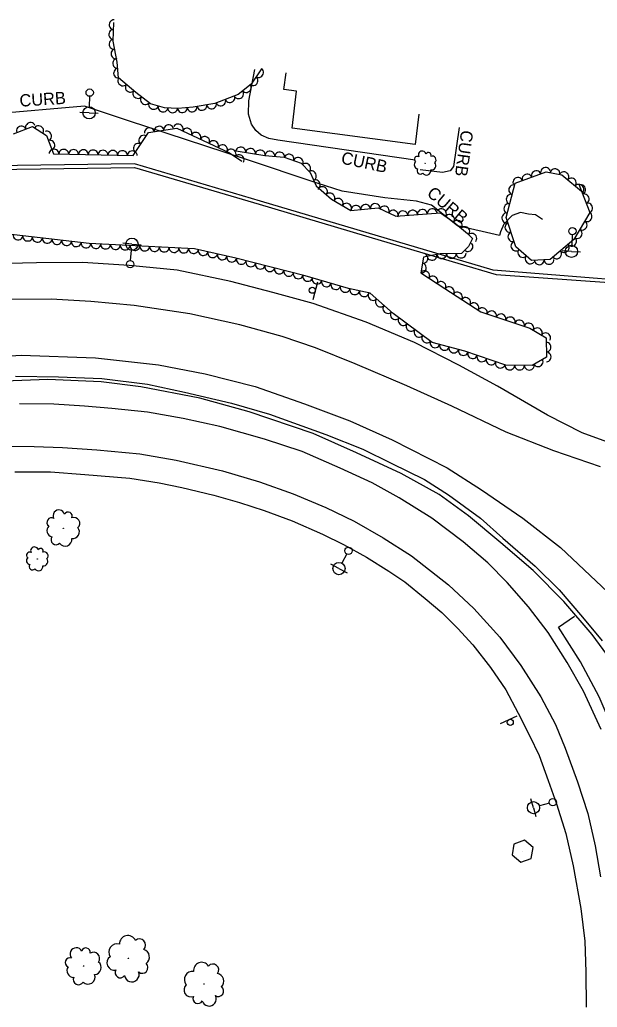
# Model space of a CAD drawing. Extents: x 1722896 to 1754269, y 648279 to 666297.
# Drawn here: x 1730120.8 to 1730356.9, y 652833.1 to 653237 of the extents above; entities that cross this region are included whole.
import ezdxf

# ---------------------------------------------------------------- set-up
doc = ezdxf.new("R2010")
doc.units = 0
for name, color, linetype in [('DESIGN - CENTERLINE - Proposed Text', 7, 'Continuous'), ('DESIGN - PUBLIC HEARING - Shapes', 7, 'Continuous'), ('DESIGN - SCRATCH - User 1', 7, 'Continuous'), ('SURVEY - CENTERLINE - Preliminary Text', 7, 'Continuous'), ('SURVEY - DTM - Breaklines', 7, 'Continuous'), ('SURVEY - VEGETATION - Features with Text', 7, 'Continuous')]:
    doc.layers.add(name, color=color, linetype=linetype)

msp = doc.modelspace()

# ---------------------------------------------------------------- linework, layer by layer
at = {"layer": 'DESIGN - CENTERLINE - Proposed Text'}
msp.add_lwpolyline([(1730283.9, 653198.41), (1730282.4, 653185.94), (1730232.09, 653192.68), (1730233.92, 653207.81), (1730228.74, 653208.47), (1730229.66, 653215.3)], dxfattribs=at)
at = {"layer": 'DESIGN - PUBLIC HEARING - Shapes'}
for p, q in [((1730242.52, 653129.68), (1730240.57, 653122.44)), ((1730317.35, 652949.16), (1730324.18, 652952.28)), ((1730326.34, 652896.92), (1730326.34, 652896.92))]:
    msp.add_line(p, q, dxfattribs=at)
msp.add_lwpolyline([(1730327.16, 652901.46), (1730322.82, 652899.88), (1730322.07, 652895.42), (1730325.62, 652892.42), (1730329.85, 652893.95), (1730330.72, 652898.46), (1730327.16, 652901.46)], dxfattribs=at)
for centre in [(1730240.35, 653126.35), (1730321.3, 652949.62)]:
    msp.add_circle(centre, 1.25, dxfattribs=at)
at = {"layer": 'DESIGN - SCRATCH - User 1'}
for points in [[(1730402.95, 653127.46), (1730314.28, 653134.59), (1730219.17, 653162.83), (1730167.73, 653178.08), (1730100.62, 653177.14), (1730014.99, 653177.64), (1729990.41, 653163.02), (1729903.69, 653112.98), (1729836.86, 653073.47), (1729767.22, 653033.19), (1729728.41, 653010.36), (1729689.91, 652988.22), (1729640.73, 652959.93), (1729615.49, 652945.23), (1729574.28, 652921.03), (1729503.17, 652915.44), (1729423.74, 652908.46), (1729362.64, 652922.7), (1729266.32, 652944.1)], [(1729325.44, 652929.93), (1729423.21, 652907.47), (1729447.01, 652910.13), (1729515.48, 652915.11), (1729574.72, 652919.93), (1729618.03, 652944.86), (1729690.89, 652987.57), (1729742.07, 653016.84), (1729803.78, 653052.91), (1729873.89, 653094.15), (1729936.09, 653129.87), (1729994.48, 653163.92), (1730014.5, 653175.61), (1730021, 653175.83), (1730100.23, 653175.61), (1730167.67, 653176.58), (1730218.67, 653161.51), (1730268.57, 653146.66), (1730315.51, 653132.74), (1730411.72, 653125.99)], [(1730366.41, 652969.79), (1730354.76, 652985.59), (1730343.19, 652999.11), (1730330.64, 653011.73), (1730317.44, 653023.01), (1730304.25, 653034.13), (1730292.3, 653042.84), (1730276.74, 653051.47), (1730258.41, 653059.93), (1730240.77, 653067.82), (1730214.56, 653076.61), (1730194.35, 653082.17), (1730170.35, 653086.81), (1730154.02, 653088.91), (1730132.26, 653089.87), (1730107.39, 653088.91)], [(1730119.13, 653091.22), (1730136.63, 653090.93), (1730154.29, 653090.32), (1730173.04, 653087.97), (1730188.08, 653084.74), (1730207.36, 653080.17), (1730222.93, 653075.74), (1730245.87, 653067.31), (1730261.08, 653061.36), (1730272.61, 653055.67), (1730286.27, 653048.89), (1730296.11, 653042.67), (1730309.2, 653033.19), (1730318.3, 653024.97), (1730331.43, 653013.52), (1730341.32, 653003.82), (1730350.86, 652992.64), (1730358.86, 652982.97)]]:
    msp.add_lwpolyline(points, dxfattribs=at)
at = {"layer": 'SURVEY - CENTERLINE - Preliminary Text'}
for points in [[(1730282.38, 653179.5), (1730226.33, 653187.75), (1730222.67, 653188.47), (1730219.53, 653189.8), (1730217.3, 653191.68), (1730215.59, 653194.28), (1730214.31, 653198.35), (1730214.45, 653203.77), (1730216.91, 653216.66)], [(1730334.42, 653155.33), (1730331.59, 653157.18), (1730328.71, 653157.54), (1730325.51, 653158.14), (1730322.08, 653156.87), (1730318.64, 653153.4), (1730317.35, 653150.25), (1730316.85, 653148.74), (1730299.73, 653152.7), (1730289.09, 653161.17), (1730283.02, 653162.74), (1730269.99, 653164.21), (1730252.62, 653166.83), (1730242.41, 653170.2), (1730212.73, 653180.1), (1730165.26, 653195.66), (1730147.28, 653201.62), (1730109.6, 653198.37)], [(1730300.44, 653192.9), (1730298.15, 653177), (1730296.79, 653175.18), (1730293.64, 653174.55), (1730284.41, 653175.61)], [(1730362.3, 653063.75), (1730350.72, 653067.99), (1730336.54, 653075.2), (1730316.12, 653087.14), (1730300.23, 653095.7), (1730282.19, 653104.99), (1730262.41, 653113.24), (1730240.77, 653120.96), (1730224.26, 653125.41), (1730207.04, 653129.98), (1730185.21, 653134.51), (1730165.59, 653136.54), (1730146.46, 653137.7), (1730127.64, 653137.63), (1730110.29, 653137.15), (1730091.34, 653135.54), (1730070.47, 653132.32), (1730041.15, 653126.24), (1730013.26, 653117.4), (1730002.02, 653113.35), (1729982.83, 653105.36), (1729949.74, 653089.2), (1729927.16, 653076.55), (1729908.44, 653063.57)], [(1730358.16, 653054.2), (1730339.15, 653060.64), (1730319.68, 653068.38), (1730297.39, 653078.9), (1730279, 653087.28), (1730257.88, 653096.31), (1730241.76, 653102.8), (1730228.1, 653107.48), (1730210.79, 653112.21), (1730190.38, 653116.67), (1730167.57, 653120.13), (1730149.84, 653121.73), (1730133.67, 653122.7), (1730114.18, 653122.59)], [(1729888.56, 653004.56), (1729919.72, 653030.04), (1729941.02, 653045.48), (1729956.17, 653054.97), (1729974.82, 653064.62), (1729990.25, 653071.93), (1730009.76, 653079.68), (1730029.07, 653085.99), (1730048.47, 653091.06), (1730071.06, 653095.55), (1730094.55, 653098.19), (1730121.45, 653099.82), (1730151.73, 653098.67), (1730177.58, 653095.84), (1730196.61, 653092.11), (1730216.98, 653086.98), (1730237.21, 653079.95), (1730255.71, 653072.97), (1730273, 653065.23), (1730295.5, 653053.66), (1730309.55, 653044.72), (1730326.38, 653033.21), (1730341.89, 653021.08), (1730361.12, 653002.94)], [(1730358.4, 652946.72), (1730351.26, 652962.4), (1730344.58, 652974.1), (1730336.75, 652986.32), (1730328.74, 652996.92), (1730319.98, 653006.83), (1730312.09, 653014.84), (1730302.03, 653023.42), (1730289.3, 653033.12), (1730275.96, 653041.4), (1730264.83, 653047.55), (1730251.71, 653053.64), (1730236.29, 653060.4), (1730220.87, 653065.46), (1730202.6, 653070.59), (1730187.58, 653073.85), (1730173.06, 653076.55), (1730158.47, 653077.98), (1730147.22, 653078.89), (1730134.71, 653079.73), (1730120.71, 653079.96)], [(1730115.03, 653062.53), (1730126.73, 653062.44), (1730138.22, 653062), (1730152.35, 653061.09), (1730169.93, 653059.43), (1730184.76, 653056.93), (1730203.66, 653052.56), (1730218.79, 653048.05), (1730232.61, 653043.05), (1730245.86, 653037.57), (1730257.53, 653031.89), (1730269.42, 653025.1), (1730280.95, 653017.79), (1730296.08, 653005.84), (1730306.48, 652996.13), (1730317.03, 652984.41), (1730325.61, 652972.9), (1730333.81, 652960.07), (1730339.83, 652948.74), (1730343.79, 652939.04), (1730348.85, 652925.25), (1730353.04, 652912.41), (1730355.96, 652899.17), (1730358.17, 652886.45)], [(1730118.85, 653052.08), (1730133.38, 653052.05), (1730147.4, 653050.95), (1730165.81, 653049.55), (1730177.8, 653047.58), (1730187.05, 653045.62), (1730200.17, 653042.5), (1730210.66, 653039.53), (1730220.65, 653036.31), (1730232.19, 653032.11), (1730244.59, 653026.64), (1730253.18, 653022.41), (1730262.57, 653017.19), (1730271.65, 653011.47), (1730278.22, 653007.08), (1730286.57, 653000.24), (1730293.39, 652994.57), (1730299.9, 652988.04), (1730305.96, 652981.36), (1730313.2, 652972.03), (1730319.45, 652962.94), (1730324.59, 652953.35), (1730329.19, 652944.28), (1730333.18, 652936.03), (1730336.77, 652925.9), (1730340.18, 652916.36), (1730343.99, 652904.24), (1730347, 652891.01), (1730350.1, 652873.48), (1730351.75, 652860.1), (1730352.15, 652847.44), (1730352.29, 652833.11)], [(1730381.56, 652863.88), (1730381.35, 652877.1), (1730379.56, 652892.58), (1730376.23, 652909.15), (1730372.89, 652920.25), (1730367.91, 652934.36), (1730362.92, 652947.62), (1730357.64, 652960.09), (1730349.95, 652974.39), (1730340.97, 652988.6), (1730347.52, 652993.13)]]:
    msp.add_lwpolyline(points, dxfattribs=at)
at = {"layer": 'SURVEY - DTM - Breaklines'}
for p, q in [((1730149.35, 653205.67), (1730149.23, 653201.42)), ((1730149.15, 653198.93), (1730145.4, 653199.04)), ((1730149.15, 653198.93), (1730152.9, 653198.81)), ((1730346.63, 653149), (1730346.43, 653144.75)), ((1730166.68, 653145.22), (1730162.95, 653145.56)), ((1730166.68, 653145.22), (1730170.42, 653144.87)), ((1730166.06, 653138.5), (1730166.45, 653142.73)), ((1730346.31, 653142.26), (1730342.56, 653142.43)), ((1730346.31, 653142.26), (1730350.05, 653142.08)), ((1730254.46, 653018.49), (1730252.46, 653014.74)), ((1730251.29, 653012.53), (1730247.98, 653014.3)), ((1730251.29, 653012.53), (1730254.6, 653010.77)), ((1730330.79, 652914.74), (1730329.77, 652918.35)), ((1730330.79, 652914.74), (1730331.82, 652911.13)), ((1730337.28, 652916.59), (1730333.2, 652915.43))]:
    msp.add_line(p, q, dxfattribs=at)
for centre, radius in [((1730149.39, 653207.17), 1.5), ((1730149.15, 653198.93), 2.5), ((1730346.7, 653150.5), 1.5), ((1730166.68, 653145.22), 2.5), ((1730346.31, 653142.26), 2.5), ((1730165.92, 653137), 1.5), ((1730255.17, 653019.82), 1.5), ((1730251.29, 653012.53), 2.5), ((1730338.73, 652917), 1.5), ((1730330.79, 652914.74), 2.5)]:
    msp.add_circle(centre, radius, dxfattribs=at)
at = {"layer": 'SURVEY - VEGETATION - Features with Text'}
for points in [[(1730219.62, 653216.97), (1730215.36, 653210.7), (1730210.05, 653206.38), (1730200.56, 653202.68), (1730191.71, 653201.27), (1730185.44, 653200.74), (1730180.02, 653200.98), (1730174.26, 653202.58), (1730168.3, 653207.29), (1730161.23, 653213.27), (1730160.65, 653219.65), (1730159, 653228.19), (1730159.28, 653235.83)], [(1730118.21, 653190.35), (1730126.01, 653193.35), (1730131.79, 653189.69), (1730134.58, 653182.18), (1730167.16, 653181.45), (1730173.5, 653190.89), (1730185.07, 653192.65), (1730206.52, 653182.61), (1730211.61, 653179.15)], [(1730209.2, 653183.31), (1730221.01, 653181.51), (1730228.92, 653180.79), (1730235.81, 653178.32), (1730239.53, 653174.49), (1730242, 653169), (1730248.23, 653163.63), (1730256.15, 653159), (1730267.3, 653160.01), (1730274.59, 653156.69), (1730292.75, 653158.06), (1730298.25, 653154.23), (1730303.85, 653149.51), (1730305.83, 653147.49), (1730304.21, 653144.29), (1730301.43, 653141.44), (1730292.6, 653141.2), (1730285.78, 653139.82), (1730284.74, 653133.46), (1730294.57, 653127.03), (1730309.21, 653117.49), (1730329.3, 653110.89), (1730335.97, 653106.91), (1730336.11, 653098.99), (1730330.26, 653095.61), (1730319.48, 653095.66), (1730302.8, 653101.39), (1730289.43, 653105.05), (1730273.42, 653116.87), (1730264.05, 653125.12), (1730255.16, 653127.01), (1730237.5, 653132.23), (1730209.09, 653139.42), (1730192.26, 653143.26), (1730149.2, 653145.45), (1730101.95, 653150.95)], [(1730349.49, 653169.37), (1730353.77, 653158.1), (1730347.35, 653147.06), (1730337.67, 653138.9), (1730330.04, 653138.54), (1730323.6, 653144.08), (1730319.66, 653156.17), (1730323.28, 653170.2), (1730336, 653174.77), (1730342.39, 653173.6), (1730351.24, 653166.21)]]:
    msp.add_lwpolyline(points, dxfattribs=at)
for centre, radius in [((1730286.49, 653178.31), 0.0556), ((1730138.58, 653029.01), 0.084), ((1730127.96, 653016.43), 0.0552), ((1730146.87, 652850.01), 0.0889), ((1730165.24, 652853.13), 0.106), ((1730196.09, 652842.66), 0.101)]:
    msp.add_circle(centre, radius, dxfattribs=at)
for centre, radius, start, end in [((1730283.29, 653179.92), 1.21, 57.5065, 234.8257), ((1730285.34, 653181.7), 1.59, 14.8879, 208.3075), ((1730287.86, 653181.62), 1.09, 334.8672, 153.6128), ((1730289.38, 653179.65), 1.59, 312.751, 109.5399), ((1730283.76, 653177.68), 1.71, 132.7936, 259.6392), ((1730289.06, 653177.34), 1.82, 261.8038, 39.328), ((1730284.51, 653175.19), 1.33, 142.9525, 317.9528), ((1730287.02, 653175.27), 1.8, 212.6996, 8.5381), ((1730136.83, 653034.12), 2.4, 14.8898, 208.3095), ((1730140.63, 653034), 1.65, 334.8691, 153.6148), ((1730133.74, 653031.44), 1.83, 57.5085, 234.8276), ((1730142.94, 653031.03), 2.41, 312.753, 109.5419), ((1730134.44, 653028.05), 2.59, 132.7956, 259.6412), ((1730142.45, 653027.53), 2.74, 261.8057, 39.33), ((1730135.58, 653024.29), 2.01, 142.9545, 317.9547), ((1730139.37, 653024.41), 2.72, 212.7016, 8.54), ((1730126.82, 653019.79), 1.58, 14.8917, 208.3114), ((1730129.31, 653019.71), 1.09, 334.8711, 153.6167), ((1730130.83, 653017.76), 1.58, 312.7549, 109.5438), ((1730125.25, 653015.8), 1.7, 132.7975, 259.6431), ((1730124.78, 653018.03), 1.2, 57.5104, 234.8296), ((1730130.51, 653015.46), 1.8, 261.8076, 39.3319), ((1730125.99, 653013.33), 1.32, 142.9564, 317.9566), ((1730128.48, 653013.41), 1.79, 212.7035, 8.542), ((1730165, 652858.99), 3.43, 25.3241, 181.1626), ((1730160.65, 652855.6), 3.45, 74.4283, 211.9525), ((1730169.74, 652858.54), 2.53, 315.577, 130.5773), ((1730143.92, 652854.91), 2.54, 27.0952, 220.5149), ((1730147.88, 652855.64), 1.75, 347.0746, 165.8202), ((1730150.92, 652853.08), 2.55, 324.9584, 121.7473), ((1730159.48, 652851.31), 3.03, 125.3755, 282.1645), ((1730170.55, 652853.67), 3.26, 305.4181, 72.2638), ((1730141.32, 652851.44), 1.93, 69.7139, 247.0331), ((1730142.81, 652848.09), 2.74, 145.001, 271.8466), ((1730151.21, 652849.35), 2.9, 274.0112, 51.5354), ((1730170.89, 652849.32), 2.3, 230.131, 47.4502), ((1730195.14, 652848.2), 3.29, 32.7006, 188.5391), ((1730199.71, 652848.36), 2.42, 322.9535, 137.9538), ((1730148.71, 652845.44), 2.88, 224.907, 20.7455), ((1730161.87, 652847.24), 2.08, 147.4917, 326.2373), ((1730166.59, 652846.48), 3.02, 187.5124, 20.9321), ((1730191.42, 652844.44), 3.31, 81.8048, 219.329), ((1730201.08, 652843.82), 3.13, 312.7946, 79.6403), ((1730144.83, 652844.46), 2.13, 155.1599, 330.1602), ((1730190.83, 652840.22), 2.9, 132.7521, 289.541), ((1730198.2, 652836.49), 2.9, 194.8889, 28.3086), ((1730201.93, 652839.73), 2.21, 237.5076, 54.8267), ((1730193.61, 652836.63), 1.99, 154.8682, 333.6139)]:
    msp.add_arc(centre, radius, start, end, dxfattribs=at)
for centre, major_axis in [((1730159.25, 653234.95), (0.08, 2)), ((1730159.1, 653230.95), (0.08, 2)), ((1730159.23, 653226.98), (-0.38, 1.96)), ((1730159.99, 653223.05), (-0.38, 1.96)), ((1730160.7, 653219.11), (-0.18, 1.99)), ((1730161.06, 653215.13), (-0.18, 1.99)), ((1730162.86, 653211.89), (-1.53, 1.29)), ((1730216.25, 653212.01), (-1.12, -1.65)), ((1730218.5, 653215.32), (-1.12, -1.65)), ((1730165.91, 653209.31), (-1.53, 1.29)), ((1730213.49, 653209.17), (-1.55, -1.26)), ((1730168.99, 653206.75), (-1.57, 1.24)), ((1730172.12, 653204.27), (-1.57, 1.24)), ((1730206.72, 653205.08), (-1.86, -0.73)), ((1730210.38, 653206.65), (-1.55, -1.26)), ((1730175.48, 653202.24), (-1.93, 0.53)), ((1730179.34, 653201.17), (-1.93, 0.53)), ((1730187.3, 653200.9), (-1.99, -0.17)), ((1730191.29, 653201.23), (-1.99, -0.17)), ((1730195.24, 653201.83), (-1.97, -0.32)), ((1730199.19, 653202.46), (-1.97, -0.32)), ((1730203, 653203.63), (-1.86, -0.73)), ((1730183.31, 653200.84), (-2, 0.09)), ((1730121.42, 653191.59), (1.87, 0.72)), ((1730125.16, 653193.03), (1.87, 0.72)), ((1730128.61, 653191.7), (1.69, -1.07)), ((1730173.77, 653190.93), (1.98, 0.3)), ((1730177.73, 653191.53), (1.98, 0.3)), ((1730181.68, 653192.14), (1.98, 0.3)), ((1730185.59, 653192.41), (1.81, -0.85)), ((1730131.87, 653189.46), (0.7, -1.87)), ((1730171.42, 653187.8), (1.11, 1.66)), ((1730189.21, 653190.72), (1.81, -0.85)), ((1730192.83, 653189.02), (1.81, -0.85)), ((1730196.46, 653187.32), (1.81, -0.85)), ((1730133.27, 653185.71), (0.7, -1.87)), ((1730169.19, 653184.48), (1.11, 1.66)), ((1730200.08, 653185.63), (1.81, -0.85)), ((1730203.7, 653183.93), (1.81, -0.85)), ((1730211.17, 653183.01), (1.98, -0.3)), ((1730134.81, 653182.18), (2, -0.04)), ((1730138.81, 653182.09), (2, -0.04)), ((1730142.81, 653182), (2, -0.04)), ((1730146.81, 653181.91), (2, -0.04)), ((1730150.81, 653181.82), (2, -0.04)), ((1730154.81, 653181.73), (2, -0.04)), ((1730158.81, 653181.64), (2, -0.04)), ((1730162.81, 653181.55), (2, -0.04)), ((1730166.8, 653181.46), (2, -0.04)), ((1730207.25, 653182.12), (1.65, -1.13)), ((1730210.56, 653179.86), (1.65, -1.13)), ((1730215.13, 653182.41), (1.98, -0.3)), ((1730219.08, 653181.81), (1.98, -0.3)), ((1730223.05, 653181.33), (1.99, -0.18)), ((1730227.04, 653180.96), (1.99, -0.18)), ((1730230.91, 653180.08), (1.88, -0.67)), ((1730234.67, 653178.73), (1.88, -0.67)), ((1730237.76, 653176.32), (1.39, -1.43)), ((1730335.68, 653174.66), (1.88, 0.68)), ((1730240.13, 653173.17), (0.82, -1.82)), ((1730324.38, 653170.6), (1.88, 0.68)), ((1730328.15, 653171.95), (1.88, 0.68)), ((1730331.91, 653173.3), (1.88, 0.68)), ((1730339.6, 653174.11), (1.97, -0.36)), ((1730343.28, 653172.86), (1.54, -1.28)), ((1730241.76, 653169.52), (0.82, -1.82)), ((1730244.6, 653166.76), (1.52, -1.31)), ((1730322.57, 653167.47), (0.5, 1.94)), ((1730346.35, 653170.29), (1.54, -1.28)), ((1730349.42, 653167.73), (1.54, -1.28)), ((1730350.2, 653167.5), (0.71, -1.87)), ((1730247.63, 653164.15), (1.52, -1.31)), ((1730321.57, 653163.59), (0.5, 1.94)), ((1730351.62, 653163.76), (0.71, -1.87)), ((1730251, 653162.02), (1.73, -1.01)), ((1730254.45, 653160), (1.73, -1.01)), ((1730258.17, 653159.18), (1.99, 0.18)), ((1730262.15, 653159.54), (1.99, 0.18)), ((1730266.14, 653159.9), (1.99, 0.18)), ((1730269.88, 653158.83), (1.82, -0.83)), ((1730320.58, 653159.72), (0.5, 1.94)), ((1730353.04, 653160.02), (0.71, -1.87)), ((1730273.52, 653157.18), (1.82, -0.83)), ((1730277.41, 653156.9), (1.99, 0.15)), ((1730281.4, 653157.2), (1.99, 0.15)), ((1730285.38, 653157.51), (1.99, 0.15)), ((1730289.37, 653157.81), (1.99, 0.15)), ((1730293.25, 653157.71), (1.64, -1.14)), ((1730296.54, 653155.43), (1.64, -1.14)), ((1730319.77, 653155.85), (-0.62, 1.9)), ((1730352.79, 653156.42), (-1, -1.73)), ((1730299.71, 653153), (1.53, -1.29)), ((1730302.77, 653150.42), (1.53, -1.29)), ((1730321.01, 653152.05), (-0.62, 1.9)), ((1730350.78, 653152.96), (-1, -1.73)), ((1730120.1, 653148.83), (-1.99, 0.23)), ((1730124.07, 653148.37), (-1.99, 0.23)), ((1730305.66, 653147.66), (1.4, -1.43)), ((1730322.24, 653148.24), (-0.62, 1.9)), ((1730348.77, 653149.5), (-1, -1.73)), ((1730128.05, 653147.91), (-1.99, 0.23)), ((1730132.02, 653147.45), (-1.99, 0.23)), ((1730135.99, 653146.98), (-1.99, 0.23)), ((1730139.97, 653146.52), (-1.99, 0.23)), ((1730143.94, 653146.06), (-1.99, 0.23)), ((1730147.91, 653145.6), (-1.99, 0.23)), ((1730151.9, 653145.31), (-2, 0.1)), ((1730155.9, 653145.11), (-2, 0.1)), ((1730159.89, 653144.9), (-2, 0.1)), ((1730163.89, 653144.7), (-2, 0.1)), ((1730167.88, 653144.5), (-2, 0.1)), ((1730304.09, 653144.16), (-1.4, -1.43)), ((1730323.48, 653144.44), (-0.62, 1.9)), ((1730343.39, 653143.72), (-1.53, -1.29)), ((1730346.45, 653146.3), (-1.53, -1.29)), ((1730171.88, 653144.29), (-2, 0.1)), ((1730175.87, 653144.09), (-2, 0.1)), ((1730179.87, 653143.89), (-2, 0.1)), ((1730183.86, 653143.68), (-2, 0.1)), ((1730187.85, 653143.48), (-2, 0.1)), ((1730191.85, 653143.28), (-2, 0.1)), ((1730195.76, 653142.46), (-1.95, 0.44)), ((1730199.66, 653141.57), (-1.95, 0.44)), ((1730203.56, 653140.68), (-1.95, 0.44)), ((1730285.72, 653139.42), (-0.32, -1.97)), ((1730289.31, 653140.53), (-1.96, -0.4)), ((1730293.24, 653141.22), (-2, -0.05)), ((1730297.24, 653141.33), (-2, -0.05)), ((1730301.24, 653141.44), (-2, -0.05)), ((1730326.34, 653141.72), (-1.52, 1.31)), ((1730329.37, 653139.11), (-1.52, 1.31)), ((1730340.33, 653141.15), (-1.53, -1.29)), ((1730207.46, 653139.79), (-1.95, 0.44)), ((1730211.35, 653138.85), (-1.94, 0.49)), ((1730215.22, 653137.87), (-1.94, 0.49)), ((1730219.1, 653136.89), (-1.94, 0.49)), ((1730222.98, 653135.91), (-1.94, 0.49)), ((1730285.07, 653135.47), (-0.32, -1.97)), ((1730333.16, 653138.69), (-2, -0.1)), ((1730337.15, 653138.88), (-2, -0.1)), ((1730226.86, 653134.93), (-1.94, 0.49)), ((1730230.74, 653133.95), (-1.94, 0.49)), ((1730234.61, 653132.96), (-1.94, 0.49)), ((1730238.48, 653131.94), (-1.92, 0.57)), ((1730286.38, 653132.38), (1.67, -1.09)), ((1730289.73, 653130.19), (1.67, -1.09)), ((1730242.32, 653130.81), (-1.92, 0.57)), ((1730246.15, 653129.67), (-1.92, 0.57)), ((1730249.99, 653128.54), (-1.92, 0.57)), ((1730293.07, 653128), (1.67, -1.09)), ((1730253.82, 653127.4), (-1.92, 0.57)), ((1730257.71, 653126.47), (-1.96, 0.42)), ((1730261.62, 653125.63), (-1.96, 0.42)), ((1730265.19, 653124.12), (-1.5, 1.32)), ((1730296.42, 653125.82), (1.68, -1.09)), ((1730299.78, 653123.64), (1.68, -1.09)), ((1730268.19, 653121.47), (-1.5, 1.32)), ((1730303.13, 653121.45), (1.68, -1.09)), ((1730306.48, 653119.27), (1.68, -1.09)), ((1730271.2, 653118.83), (-1.5, 1.32)), ((1730274.25, 653116.26), (-1.61, 1.19)), ((1730309.91, 653117.26), (1.9, -0.62)), ((1730313.71, 653116.01), (1.9, -0.62)), ((1730317.51, 653114.76), (1.9, -0.62)), ((1730277.47, 653113.88), (-1.61, 1.19)), ((1730280.69, 653111.51), (-1.61, 1.19)), ((1730321.31, 653113.51), (1.9, -0.62)), ((1730325.11, 653112.26), (1.9, -0.62)), ((1730328.91, 653111.01), (1.9, -0.62)), ((1730283.91, 653109.13), (-1.61, 1.19)), ((1730332.39, 653109.05), (1.72, -1.02)), ((1730335.82, 653107), (1.72, -1.02)), ((1730287.13, 653106.75), (-1.61, 1.19)), ((1730290.52, 653104.75), (-1.93, 0.53)), ((1730294.38, 653103.69), (-1.93, 0.53)), ((1730336.04, 653103.09), (0.04, -2)), ((1730298.24, 653102.64), (-1.93, 0.53)), ((1730302.1, 653101.58), (-1.93, 0.53)), ((1730305.89, 653100.33), (-1.89, 0.65)), ((1730336.11, 653099.09), (0.04, -2)), ((1730309.68, 653099.03), (-1.89, 0.65)), ((1730313.46, 653097.73), (-1.89, 0.65)), ((1730317.24, 653096.43), (-1.89, 0.65)), ((1730332.73, 653097.04), (-1.73, -1)), ((1730321.11, 653095.65), (-2, 0.01)), ((1730325.11, 653095.63), (-2, 0.01)), ((1730329.11, 653095.62), (-2, 0.01))]:
    msp.add_ellipse(centre, major_axis=major_axis, ratio=0.940188, start_param=0, end_param=3.141593, dxfattribs=at)

# ---------------------------------------------------------------- texts
at = {"layer": 'DESIGN - SCRATCH - User 1'}
for rotation, p in [(3.688, (1730120.87, 653201.4)), (262.0897, (1730301.26, 653192.02)), (348.0311, (1730251.87, 653178.24)), (319.8482, (1730286.85, 653165.39))]:
    msp.add_text('CURB', height=5, rotation=rotation, dxfattribs=at).set_placement(p)

doc.saveas('drawing.dxf')
